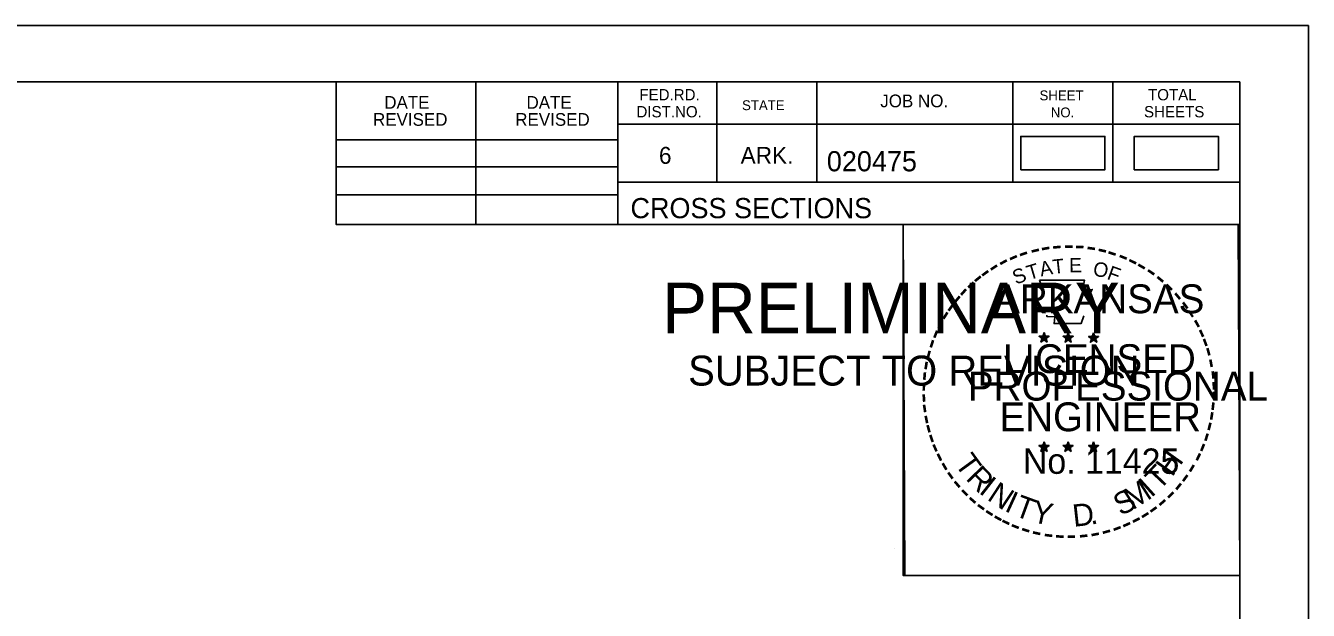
# Model space of a CAD drawing. Extents: x 1386544 to 1388153, y 379785 to 390999.
# Drawn here: x 1387440.1 to 1387529, y 383549.6 to 383590.1 of the extents above; entities that cross this region are included whole.
import ezdxf

# ---------------------------------------------------------------- set-up
doc = ezdxf.new("R2010")
doc.units = 0
for name, color, linetype in [('R_Border', 7, 'Continuous'), ('R_Border PE', 7, 'Continuous'), ('R_Border Prem', 7, 'Continuous'), ('R_No Plot', 7, 'Continuous'), ('S_SHOULDER', 7, 'Continuous')]:
    doc.layers.add(name, color=color, linetype=linetype)

msp = doc.modelspace()

# ---------------------------------------------------------------- linework, layer by layer
at = {"layer": 'R_Border'}
for p, q in [((1387208.037, 383586.206), (1387524.217, 383586.206)), ((1387461.577, 383576.326), (1387461.577, 383586.206)), ((1387471.257, 383576.326), (1387471.257, 383586.206)), ((1387481.117, 383586.206), (1387481.117, 383576.326)), ((1387487.957, 383586.206), (1387487.957, 383579.266)), ((1387494.897, 383586.206), (1387494.897, 383579.266)), ((1387508.477, 383586.206), (1387508.477, 383579.266)), ((1387515.417, 383586.206), (1387515.417, 383579.266)), ((1387524.217, 383380.746), (1387524.217, 383586.206)), ((1387524.217, 383583.266), (1387481.117, 383583.266)), ((1387524.217, 383583.286), (1387524.217, 383583.286)), ((1387461.577, 383582.186), (1387481.117, 383582.186)), ((1387461.577, 383580.326), (1387481.117, 383580.326)), ((1387524.217, 383579.266), (1387481.117, 383579.266)), ((1387484.077, 383579.266), (1387524.217, 383579.266)), ((1387461.577, 383578.386), (1387481.117, 383578.386)), ((1387524.217, 383576.326), (1387461.577, 383576.326))]:
    msp.add_line(p, q, dxfattribs=at)
at = {"layer": 'R_Border PE'}
for p, q in [((1387510.302, 383568.581), (1387510.651, 383568.47)), ((1387510.302, 383568.581), (1387510.555, 383568.536)), ((1387510.302, 383568.581), (1387510.539, 383568.459)), ((1387510.435, 383568.173), (1387510.651, 383568.47)), ((1387510.435, 383568.173), (1387510.561, 383568.417)), ((1387510.435, 383568.173), (1387510.649, 383568.39)), ((1387510.651, 383568.835), (1387510.61, 383568.583)), ((1387510.864, 383568.173), (1387510.649, 383568.387)), ((1387510.651, 383568.47), (1387510.651, 383568.835)), ((1387510.651, 383568.835), (1387510.7, 383568.585)), ((1387510.998, 383568.581), (1387510.651, 383568.47)), ((1387510.864, 383568.173), (1387510.651, 383568.47)), ((1387510.998, 383568.581), (1387510.712, 383568.532)), ((1387510.864, 383568.173), (1387510.727, 383568.464)), ((1387510.998, 383568.581), (1387510.794, 383568.479)), ((1387511.972, 383568.581), (1387512.321, 383568.47)), ((1387511.972, 383568.581), (1387512.225, 383568.536)), ((1387511.972, 383568.581), (1387512.209, 383568.459)), ((1387512.105, 383568.173), (1387512.321, 383568.47)), ((1387512.105, 383568.173), (1387512.231, 383568.417)), ((1387512.105, 383568.173), (1387512.319, 383568.39)), ((1387512.321, 383568.835), (1387512.28, 383568.583)), ((1387512.534, 383568.173), (1387512.319, 383568.387)), ((1387512.321, 383568.47), (1387512.321, 383568.835)), ((1387512.321, 383568.835), (1387512.37, 383568.585)), ((1387512.668, 383568.581), (1387512.321, 383568.47)), ((1387512.534, 383568.173), (1387512.321, 383568.47)), ((1387512.668, 383568.581), (1387512.382, 383568.532)), ((1387512.534, 383568.173), (1387512.397, 383568.464)), ((1387512.668, 383568.581), (1387512.464, 383568.479)), ((1387513.736, 383568.569), (1387514.085, 383568.458)), ((1387513.736, 383568.569), (1387513.989, 383568.524)), ((1387513.736, 383568.569), (1387513.973, 383568.447)), ((1387513.869, 383568.161), (1387514.085, 383568.458)), ((1387513.869, 383568.161), (1387513.995, 383568.405)), ((1387513.869, 383568.161), (1387514.083, 383568.378)), ((1387514.085, 383568.823), (1387514.044, 383568.571)), ((1387514.298, 383568.161), (1387514.083, 383568.375)), ((1387514.085, 383568.458), (1387514.085, 383568.823)), ((1387514.085, 383568.823), (1387514.134, 383568.573)), ((1387514.432, 383568.569), (1387514.085, 383568.458)), ((1387514.298, 383568.161), (1387514.085, 383568.458)), ((1387514.432, 383568.569), (1387514.146, 383568.52)), ((1387514.298, 383568.161), (1387514.161, 383568.452)), ((1387514.432, 383568.569), (1387514.228, 383568.467)), ((1387510.647, 383561.262), (1387510.606, 383561.01)), ((1387510.647, 383560.897), (1387510.647, 383561.262)), ((1387510.647, 383561.262), (1387510.696, 383561.012)), ((1387512.316, 383561.262), (1387512.275, 383561.01)), ((1387512.316, 383560.897), (1387512.316, 383561.262)), ((1387512.316, 383561.262), (1387512.365, 383561.012)), ((1387514.083, 383561.252), (1387514.042, 383561)), ((1387514.083, 383560.887), (1387514.083, 383561.252)), ((1387514.083, 383561.252), (1387514.132, 383561.002)), ((1387510.298, 383561.008), (1387510.647, 383560.897)), ((1387510.298, 383561.008), (1387510.551, 383560.963)), ((1387510.298, 383561.008), (1387510.535, 383560.886)), ((1387510.431, 383560.6), (1387510.647, 383560.897)), ((1387510.431, 383560.6), (1387510.557, 383560.844)), ((1387510.431, 383560.6), (1387510.645, 383560.817)), ((1387510.86, 383560.6), (1387510.645, 383560.814)), ((1387510.994, 383561.008), (1387510.647, 383560.897)), ((1387510.86, 383560.6), (1387510.647, 383560.897)), ((1387510.994, 383561.008), (1387510.708, 383560.959)), ((1387510.86, 383560.6), (1387510.723, 383560.891)), ((1387510.994, 383561.008), (1387510.79, 383560.906)), ((1387511.967, 383561.008), (1387512.316, 383560.897)), ((1387511.967, 383561.008), (1387512.22, 383560.963)), ((1387511.967, 383561.008), (1387512.204, 383560.886)), ((1387512.1, 383560.6), (1387512.316, 383560.897)), ((1387512.1, 383560.6), (1387512.226, 383560.844)), ((1387512.1, 383560.6), (1387512.314, 383560.817)), ((1387512.529, 383560.6), (1387512.314, 383560.814)), ((1387512.663, 383561.008), (1387512.316, 383560.897)), ((1387512.529, 383560.6), (1387512.316, 383560.897)), ((1387512.663, 383561.008), (1387512.377, 383560.959)), ((1387512.529, 383560.6), (1387512.392, 383560.891)), ((1387512.663, 383561.008), (1387512.459, 383560.906)), ((1387513.734, 383560.998), (1387514.083, 383560.887)), ((1387513.734, 383560.998), (1387513.987, 383560.953)), ((1387513.734, 383560.998), (1387513.971, 383560.876)), ((1387513.867, 383560.59), (1387514.083, 383560.887)), ((1387513.867, 383560.59), (1387513.993, 383560.834)), ((1387513.867, 383560.59), (1387514.081, 383560.807)), ((1387514.296, 383560.59), (1387514.081, 383560.804)), ((1387514.43, 383560.998), (1387514.083, 383560.887)), ((1387514.296, 383560.59), (1387514.083, 383560.887)), ((1387514.43, 383560.998), (1387514.144, 383560.949)), ((1387514.296, 383560.59), (1387514.159, 383560.881)), ((1387514.43, 383560.998), (1387514.226, 383560.896))]:
    msp.add_line(p, q, dxfattribs=at)
for points in [[(1387510.343, 383572.459), (1387510.612, 383571.632)], [(1387513.854, 383571.537), (1387513.996, 383571.821), (1387513.311, 383571.797), (1387513.459, 383572.459), (1387510.343, 383572.459)], [(1387510.835, 383570.036), (1387510.835, 383569.949), (1387511.398, 383569.93), (1387511.344, 383569.457), (1387513.214, 383569.457), (1387513.415, 383569.993)], [(1387510.651, 383568.835), (1387510.864, 383568.173), (1387510.302, 383568.581), (1387510.998, 383568.581), (1387510.435, 383568.173), (1387510.651, 383568.835)], [(1387512.321, 383568.835), (1387512.534, 383568.173), (1387511.972, 383568.581), (1387512.668, 383568.581), (1387512.105, 383568.173), (1387512.321, 383568.835)], [(1387514.085, 383568.823), (1387514.298, 383568.161), (1387513.736, 383568.569), (1387514.432, 383568.569), (1387513.869, 383568.161), (1387514.085, 383568.823)], [(1387510.647, 383561.262), (1387510.86, 383560.6), (1387510.298, 383561.008), (1387510.994, 383561.008), (1387510.431, 383560.6), (1387510.647, 383561.262)], [(1387512.316, 383561.262), (1387512.529, 383560.6), (1387511.967, 383561.008), (1387512.663, 383561.008), (1387512.1, 383560.6), (1387512.316, 383561.262)], [(1387514.083, 383561.252), (1387514.296, 383560.59), (1387513.734, 383560.998), (1387514.43, 383560.998), (1387513.867, 383560.59), (1387514.083, 383561.252)]]:
    msp.add_lwpolyline(points, dxfattribs=at)
for centre, radius in [((1387510.65, 383568.469), 0.172), ((1387510.65, 383568.469), 0.145), ((1387510.65, 383568.469), 0.116), ((1387510.65, 383568.469), 0.0991), ((1387510.65, 383568.469), 0.0747), ((1387510.65, 383568.469), 0.0495), ((1387510.65, 383568.469), 0.0296), ((1387512.32, 383568.469), 0.172), ((1387512.32, 383568.469), 0.145), ((1387512.32, 383568.469), 0.116), ((1387512.32, 383568.469), 0.0991), ((1387512.32, 383568.469), 0.0747), ((1387512.32, 383568.469), 0.0495), ((1387512.32, 383568.469), 0.0296), ((1387514.084, 383568.457), 0.172), ((1387514.084, 383568.457), 0.145), ((1387514.084, 383568.457), 0.116), ((1387514.084, 383568.457), 0.0991), ((1387514.084, 383568.457), 0.0747), ((1387514.084, 383568.457), 0.0495), ((1387514.084, 383568.457), 0.0296), ((1387510.646, 383560.896), 0.172), ((1387510.646, 383560.896), 0.145), ((1387510.646, 383560.896), 0.116), ((1387510.646, 383560.896), 0.0991), ((1387510.646, 383560.896), 0.0747), ((1387510.646, 383560.896), 0.0495), ((1387510.646, 383560.896), 0.0296), ((1387512.315, 383560.896), 0.172), ((1387512.315, 383560.896), 0.145), ((1387512.315, 383560.896), 0.116), ((1387512.315, 383560.896), 0.0991), ((1387512.315, 383560.896), 0.0747), ((1387512.315, 383560.896), 0.0495), ((1387512.315, 383560.896), 0.0296), ((1387514.082, 383560.886), 0.172), ((1387514.082, 383560.886), 0.145), ((1387514.082, 383560.886), 0.116), ((1387514.082, 383560.886), 0.0991), ((1387514.082, 383560.886), 0.0747), ((1387514.082, 383560.886), 0.0495), ((1387514.082, 383560.886), 0.0296)]:
    msp.add_circle(centre, radius, dxfattribs=at)
at = {"layer": 'R_No Plot'}
for p, q in [((1387195.636, 383590.101), (1387528.97, 383590.101)), ((1387500.251, 383553.871), (1387500.251, 383553.871))]:
    msp.add_line(p, q, dxfattribs=at)
for points in [[(1387195.63, 383590.101), (1387528.97, 383590.101), (1387528.97, 383376.763), (1387195.63, 383376.763)], [(1387441.957, 383586.206), (1387461.577, 383586.206), (1387461.577, 383576.326), (1387477.689, 383576.326), (1387500.889, 383576.326), (1387500.889, 383551.994), (1387524.217, 383551.994), (1387524.217, 383380.746), (1387208.037, 383380.746), (1387208.037, 383586.206)], [(1387500.889, 383576.326), (1387524.096, 383576.326), (1387524.217, 383551.994), (1387501.009, 383551.994)]]:
    msp.add_lwpolyline(points, close=True, dxfattribs=at)
at = {"layer": 'S_SHOULDER'}
for points in [[(1387509.03, 383580.111), (1387514.864, 383580.111), (1387514.864, 383582.421), (1387509.03, 383582.421)], [(1387516.9, 383580.111), (1387522.734, 383580.111), (1387522.734, 383582.421), (1387516.9, 383582.421)]]:
    msp.add_lwpolyline(points, close=True, dxfattribs=at)

# ---------------------------------------------------------------- texts
at = {"layer": 'R_Border'}
for s, height, p in [('DATE', 0.8792, (1387464.915, 383584.342)), ('DATE', 0.8792, (1387474.775, 383584.342)), ('FED.RD.', 0.7819, (1387482.597, 383584.926)), ('JOB NO.', 0.8792, (1387499.297, 383584.446)), ('SHEET', 0.684, (1387510.337, 383584.926)), ('TOTAL', 0.7819, (1387517.857, 383584.926)), ('DIST.NO.', 0.7819, (1387482.397, 383583.746)), ('STATE', 0.684, (1387489.717, 383584.246)), ('NO.', 0.684, (1387511.117, 383583.746)), ('SHEETS', 0.7819, (1387517.577, 383583.746)), ('REVISED', 0.8792, (1387464.135, 383583.162)), ('REVISED', 0.8792, (1387473.995, 383583.162)), ('6', 1.172, (1387483.957, 383580.526)), ('ARK.', 1.1723, (1387489.617, 383580.526)), ('020475', 1.4, (1387495.593, 383580.006)), ('CROSS SECTIONS', 1.4, (1387481.981, 383576.756))]:
    msp.add_text(s, height=height, rotation=360, dxfattribs=at).set_placement(p)
at = {"layer": 'R_Border PE'}
for s, height, rotation, p in [('-', 1.6, 13.63015, (1387509.841, 383573.827)), ('-', 1.6, 10.21935, (1387510.519, 383573.989)), ('-', 1.6, 5.89682, (1387511.248, 383574.099)), ('-', 1.6, 0.18623, (1387512.02, 383574.171)), ('-', 1.6, 357.74304, (1387512.743, 383574.158)), ('-', 1.6, 352.16172, (1387513.487, 383574.102)), ('-', 1.6, 347.20489, (1387514.206, 383573.988)), ('-', 1.6, 28.79182, (1387507.824, 383573)), ('-', 1.6, 24.30721, (1387508.457, 383573.317)), ('-', 1.6, 19.17608, (1387509.091, 383573.586)), ('T', 1, 16.4036, (1387509.612, 383572.468)), ('A', 1, 11.21318, (1387510.438, 383572.719)), ('T', 1, 6.02276, (1387511.287, 383572.885)), ('E', 1, 0.83234, (1387512.392, 383572.995)), ('O', 1, 350.4515, (1387513.996, 383572.785)), ('-', 1.6, 342.3362, (1387514.841, 383573.833)), ('-', 1.6, 337.85509, (1387515.576, 383573.61)), ('-', 1.6, 334.12109, (1387516.207, 383573.339)), ('-', 1.6, 329.64089, (1387516.786, 383573.056)), ('-', 1.6, 38.95066, (1387506.173, 383571.857)), ('-', 1.6, 36.23174, (1387506.649, 383572.235)), ('-', 1.6, 34.06357, (1387507.227, 383572.63)), ('S', 1, 21.59401, (1387508.698, 383572.137)), ('F', 1, 340.07066, (1387514.95, 383572.557)), ('-', 1.6, 325.86266, (1387517.429, 383572.695)), ('-', 1.6, 320.52971, (1387518.039, 383572.269)), ('-', 1.6, 48.42305, (1387505.292, 383570.962)), ('-', 1.6, 42.96224, (1387505.74, 383571.44)), ('ARKANSAS', 2, 360, (1387507.196, 383570.171)), ('-', 1.6, 315.57859, (1387518.638, 383571.781)), ('-', 1.6, 50.61417, (1387504.889, 383570.476)), ('-', 1.6, 309.87973, (1387519.207, 383571.231)), ('-', 1.6, 306.65218, (1387519.732, 383570.629)), ('-', 1.6, 58.07063, (1387504.151, 383569.382)), ('-', 1.6, 54.23247, (1387504.476, 383569.909)), ('-', 1.4, 303.67529, (1387520.218, 383570.061)), ('-', 1.6, 62.87135, (1387503.838, 383568.768)), ('-', 1.6, 299.66835, (1387520.537, 383569.454)), ('-', 1.6, 72.39447, (1387503.36, 383567.527)), ('-', 1.6, 67.77427, (1387503.579, 383568.157)), ('DWB', 0.01, 360, (1387510.638, 383568.465)), ('DWB', 0.01, 360, (1387512.308, 383568.465)), ('DWB', 0.01, 360, (1387514.072, 383568.454)), ('-', 1.6, 294.66279, (1387520.861, 383568.842)), ('-', 1.6, 290.57283, (1387521.118, 383568.265)), ('-', 1.6, 75.46096, (1387503.163, 383566.813)), ('LICENSED', 2, 360, (1387507.793, 383566.022)), ('-', 1.6, 285.12326, (1387521.352, 383567.685)), ('-', 1.6, 81.20126, (1387503.031, 383566.1)), ('-', 1.6, 280.54934, (1387521.552, 383566.943)), ('-', 1.6, 85.18634, (1387502.955, 383565.409)), ('PROFESSIONAL', 2, 360, (1387505.37, 383564.118)), ('-', 1.6, 276.59616, (1387521.714, 383566.175)), ('-', 1.6, 89.06224, (1387502.93, 383564.708)), ('-', 1.6, 274.33011, (1387521.774, 383565.453)), ('-', 1.6, 269.94067, (1387521.808, 383564.821)), ('-', 1.6, 94.19588, (1387502.965, 383563.983)), ('-', 1.6, 98.94793, (1387503.037, 383563.316)), ('ENGINEER', 2, 360, (1387507.557, 383561.993)), ('-', 1.6, 263.5172, (1387521.789, 383564.155)), ('-', 1.6, 101.71495, (1387503.172, 383562.583)), ('-', 1.6, 260.99529, (1387521.718, 383563.501)), ('-', 1.6, 105.45785, (1387503.334, 383561.988)), ('-', 1.6, 255.7626, (1387521.608, 383562.823)), ('-', 1.6, 109.08742, (1387503.549, 383561.357)), ('-', 1.6, 252.86809, (1387521.427, 383562.103)), ('-', 1.6, 114.06432, (1387503.803, 383560.761)), ('-', 1.6, 115.72885, (1387504.108, 383560.143)), ('T', 1.54, 306.04056, (1387504.407, 383559.735)), ('No. 11425', 1.757, 360, (1387509.184, 383559.042)), ('DWB', 0.01, 360, (1387510.634, 383560.892)), ('DWB', 0.01, 360, (1387512.303, 383560.893)), ('DWB', 0.01, 360, (1387514.07, 383560.883)), ('H', 1.54, 54.60883, (1387519.527, 383558.771)), ('-', 1.6, 244.61971, (1387520.942, 383560.801)), ('-', 1.6, 247.88866, (1387521.204, 383561.43)), ('-', 1.6, 120.44712, (1387504.465, 383559.557)), ('R', 1.54, 314.00497, (1387505.169, 383558.688)), ('T', 1.54, 46.64442, (1387518.637, 383557.828)), ('-', 1.6, 239.07125, (1387520.548, 383560.049)), ('-', 1.6, 125.89344, (1387504.868, 383558.996)), ('-', 1.6, 130.71812, (1387505.33, 383558.444)), ('I', 1.54, 321.96938, (1387506.07, 383557.756)), ('M', 1.54, 32.65632, (1387516.791, 383556.503)), ('I', 1.54, 42.11359, (1387518.076, 383557.35)), ('-', 1.6, 233.84524, (1387520.146, 383559.396)), ('-', 1.6, 134.22381, (1387505.847, 383557.899)), ('N', 1.54, 326.50021, (1387506.637, 383557.284)), ('I', 1.54, 335.36034, (1387507.845, 383556.498)), ('S', 1.54, 26.9312, (1387515.953, 383556.097)), ('-', 1.6, 225.76533, (1387519.237, 383558.266)), ('-', 1.6, 231.25377, (1387519.716, 383558.83)), ('-', 1.6, 138.93382, (1387506.372, 383557.435)), ('-', 1.6, 144.64634, (1387506.928, 383557.029)), ('T', 1.54, 339.89117, (1387508.506, 383556.171)), ('Y', 1.54, 347.85558, (1387509.723, 383555.725)), ('D', 1.54, 6.39691, (1387512.708, 383555.367)), ('-', 1.6, 215.73633, (1387518.166, 383557.285)), ('-', 1.6, 221.08509, (1387518.715, 383557.757)), ('-', 1.6, 148.08978, (1387507.489, 383556.658)), ('-', 1.6, 151.57039, (1387508.068, 383556.333)), ('-', 1.6, 154.60019, (1387508.59, 383556.086)), ('-', 1.6, 207.35684, (1387517.074, 383556.552)), ('-', 1.6, 212.24909, (1387517.632, 383556.898)), ('-', 1.6, 158.56121, (1387509.214, 383555.832)), ('-', 1.6, 162.79826, (1387509.901, 383555.619)), ('-', 1.6, 167.55551, (1387510.616, 383555.455)), ('-', 1.6, 191.28576, (1387514.425, 383555.519)), ('.', 1.54, 13.76417, (1387513.9, 383555.494)), ('-', 1.6, 195.47429, (1387515.154, 383555.718)), ('-', 1.6, 200.71842, (1387515.831, 383555.96)), ('-', 1.6, 204.25161, (1387516.45, 383556.233)), ('-', 1.6, 173.11546, (1387511.388, 383555.345)), ('-', 1.6, 176.51827, (1387512.136, 383555.292)), ('-', 1.6, 181.59176, (1387512.88, 383555.311)), ('-', 1.6, 185.81666, (1387513.689, 383555.387))]:
    msp.add_text(s, height=height, rotation=rotation, dxfattribs=at).set_placement(p)
at = {"layer": 'R_Border Prem'}
for s, height, p in [('PRELIMINARY', 3.5, (1387484.168, 383568.789)), ('DWB', 0.01, (1387484.915, 383570.638)), ('SUBJECT TO REVISION', 2.07511, (1387485.977, 383565.16))]:
    msp.add_text(s, height=height, rotation=360, dxfattribs=at).set_placement(p)

doc.saveas('drawing.dxf')
